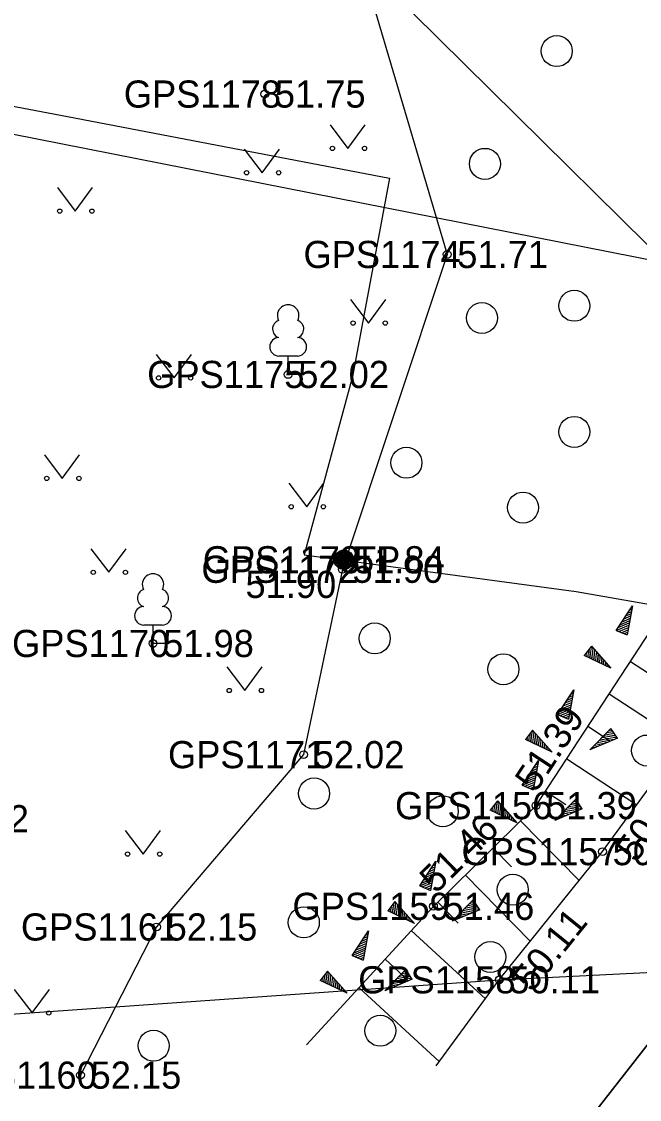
# Model space of a CAD drawing. Extents: x 551623 to 559850, y 6561220 to 6567135.
# Drawn here: x 555279.67 to 555295.62, y 6565104.55 to 6565132.34 of the extents above; entities that cross this region are included whole.
import ezdxf

# ---------------------------------------------------------------- set-up
doc = ezdxf.new("R2010")
doc.units = 0
for name, color, linetype in [('HALJASTUS', 7, 'Continuous'), ('KORGUS-EH2000', 7, 'Continuous'), ('KPOHULIIN', 7, 'Continuous'), ('MOOTKORG-EH2000', 7, 'Continuous'), ('MOOTMPUNKT', 7, 'Continuous'), ('MOOTNR', 7, 'Continuous'), ('MOOTPIIR', 7, 'Continuous'), ('MPKAABEL', 7, 'Continuous'), ('PIIR', 7, 'Continuous'), ('POST', 7, 'Continuous'), ('PUU', 7, 'Continuous'), ('RELJEEF', 7, 'Continuous'), ('VEEKOGU', 7, 'Continuous')]:
    doc.layers.add(name, color=color, linetype=linetype)

msp = doc.modelspace()

# ---------------------------------------------------------------- linework, layer by layer
at = {"layer": 'HALJASTUS'}
for p, q in [((555287.629, 6565129.68), (555288.093, 6565129.073)), ((555288.093, 6565129.073), (555288.538, 6565129.68)), ((555285.413, 6565129.051), (555285.876, 6565128.445)), ((555285.876, 6565128.445), (555286.322, 6565129.051)), ((555280.592, 6565128.061), (555281.055, 6565127.455)), ((555281.055, 6565127.455), (555281.501, 6565128.061)), ((555288.162, 6565125.176), (555288.626, 6565124.569)), ((555288.626, 6565124.569), (555289.071, 6565125.176)), ((555283.142, 6565123.76), (555283.605, 6565123.154)), ((555283.605, 6565123.154), (555284.051, 6565123.76)), ((555280.256, 6565121.169), (555280.719, 6565120.562)), ((555280.719, 6565120.562), (555281.165, 6565121.169)), ((555286.564, 6565120.438), (555287.028, 6565119.832)), ((555287.028, 6565119.832), (555287.473, 6565120.438)), ((555281.456, 6565118.748), (555281.919, 6565118.141)), ((555281.919, 6565118.141), (555282.365, 6565118.748)), ((555284.966, 6565115.7), (555285.43, 6565115.094)), ((555285.43, 6565115.094), (555285.875, 6565115.7)), ((555282.342, 6565111.482), (555282.805, 6565110.875)), ((555282.805, 6565110.875), (555283.251, 6565111.482)), ((555279.476, 6565107.385), (555279.94, 6565106.778)), ((555279.94, 6565106.778), (555280.385, 6565107.385))]:
    msp.add_line(p, q, dxfattribs=at)
msp.add_lwpolyline([(555284.462, 6565140.172), (555288.412, 6565133.905), (555290.653, 6565126.338), (555287.948, 6565118.22), (555286.947, 6565113.44), (555283.151, 6565108.996), (555281.188, 6565105.176)], dxfattribs=at)
for centre, radius in [((555293.482, 6565131.583), 0.4), ((555287.692, 6565129.073), 0.055), ((555288.52, 6565129.073), 0.055), ((555291.628, 6565128.674), 0.4), ((555285.475, 6565128.445), 0.055), ((555286.304, 6565128.445), 0.055), ((555280.654, 6565127.455), 0.055), ((555281.483, 6565127.455), 0.055), ((555293.935, 6565125.014), 0.4), ((555291.551, 6565124.7), 0.4), ((555288.225, 6565124.569), 0.055), ((555289.054, 6565124.569), 0.055), ((555283.204, 6565123.154), 0.055), ((555284.033, 6565123.154), 0.055), ((555293.935, 6565121.761), 0.4), ((555289.601, 6565120.966), 0.4), ((555280.318, 6565120.562), 0.055), ((555281.147, 6565120.562), 0.055), ((555292.611, 6565119.81), 0.4), ((555286.627, 6565119.832), 0.055), ((555287.456, 6565119.832), 0.055), ((555281.518, 6565118.141), 0.055), ((555282.347, 6565118.141), 0.055), ((555288.783, 6565116.437), 0.4), ((555292.105, 6565115.642), 0.4), ((555285.029, 6565115.094), 0.055), ((555285.858, 6565115.094), 0.055), ((555295.813, 6565113.546), 0.4), ((555287.218, 6565112.438), 0.4), ((555290.54, 6565111.98), 0.4), ((555282.404, 6565110.875), 0.055), ((555283.233, 6565110.875), 0.055), ((555292.346, 6565109.956), 0.4), ((555286.953, 6565109.113), 0.4), ((555291.768, 6565108.222), 0.4), ((555280.368, 6565106.778), 0.055), ((555288.927, 6565106.319), 0.4), ((555283.076, 6565105.933), 0.4)]:
    msp.add_circle(centre, radius, dxfattribs=at)
at = {"layer": 'KORGUS-EH2000'}
for centre in [(555285.945, 6565130.474), (555290.653, 6565126.338), (555287.948, 6565118.22), (555286.947, 6565113.44), (555292.947, 6565112.125), (555294.663, 6565110.939), (555290.299, 6565109.527), (555283.151, 6565108.996), (555291.997, 6565107.634)]:
    msp.add_circle(centre, 0.1, dxfattribs=at)
at = {"layer": 'KPOHULIIN'}
msp.add_lwpolyline([(555148.701, 6565153.258), (555226.644, 6565139.855), (555319.309, 6565121.586)], dxfattribs=at)
at = {"layer": 'MOOTMPUNKT'}
for centre in [(555285.945, 6565130.474), (555290.653, 6565126.338), (555286.549, 6565123.244), (555287.987, 6565118.465), (555287.948, 6565118.22), (555283.06, 6565116.307), (555286.947, 6565113.44), (555292.947, 6565112.125), (555294.663, 6565110.939), (555290.299, 6565109.527), (555283.151, 6565108.996), (555291.997, 6565107.634), (555281.188, 6565105.176)]:
    msp.add_circle(centre, 0.1, dxfattribs=at)
at = {"layer": 'MOOTPIIR'}
for points in [[(555413.205, 6565364.686), (555411.398, 6565356.944), (555410.509, 6565353.99), (555403.362, 6565318.45), (555395.536, 6565279.368), (555391.508, 6565263.981), (555383.916, 6565230.577), (555382.951, 6565225.646), (555372.87, 6565176.08), (555365.309, 6565137.46), (555362.029, 6565125.507), (555350.887, 6565123.214), (555338.917, 6565119.711), (555317.832, 6565119.44), (555315.051, 6565120.092), (555299.831, 6565122.632), (555288.412, 6565133.905), (555268.035, 6565138.732)], [(555277.06, 6565106.584), (555291.997, 6565107.634), (555301.148, 6565108.092), (555306.213, 6565106.197), (555323.296, 6565105.89), (555333.487, 6565106.241), (555356.962, 6565110.39), (555361.341, 6565109.384), (555360.57, 6565097.42), (555361.028, 6565065.554), (555365.185, 6565047.016), (555370.617, 6565028.127), (555373.301, 6565030.391), (555378.184, 6565031.737), (555374.131, 6565047.919), (555372.342, 6565056.308), (555369.586, 6565071.741), (555368.642, 6565086.186), (555368.745, 6565100.14), (555369.594, 6565112.287), (555371.354, 6565124), (555373.306, 6565135.548), (555376.11, 6565151.678), (555380.814, 6565174.027)]]:
    msp.add_lwpolyline(points, dxfattribs=at)
at = {"layer": 'MPKAABEL'}
for points in [[(555269.268, 6565132.087), (555280.849, 6565129.896), (555289.168, 6565128.301), (555288.207, 6565123.189), (555286.959, 6565118.589), (555293.983, 6565117.646), (555314.575, 6565114.056), (555318.957, 6565113.003), (555321.807, 6565112.117), (555325.273, 6565112.143), (555332.929, 6565112.906), (555340.125, 6565114.391), (555343.407, 6565113.766), (555346.209, 6565112.481)], [(555286.959, 6565118.589), (555293.983, 6565117.646), (555314.575, 6565114.056), (555318.957, 6565113.003), (555321.807, 6565112.117), (555325.273, 6565112.143)]]:
    msp.add_lwpolyline(points, dxfattribs=at)
at = {"layer": 'PIIR'}
for points in [[(555261.42, 6565218.27), (555289.11, 6565186.6), (555315.28, 6565149.09), (555315.73, 6565134.86), (555310.07, 6565124.47), (555303.59, 6565115.89), (555291.54, 6565100.48), (555288.85, 6565092.31), (555275.41, 6565088.83)], [(555307.03, 6564911.6), (555306.58, 6564943.93), (555301.69, 6564959.19), (555297.89, 6564966.44), (555284.62, 6565010.72), (555286.82, 6565022.41), (555298.08, 6565033.06), (555323.9, 6565035.68), (555337.29, 6565046.66), (555339.51, 6565058.58), (555324.46, 6565074.96), (555295.15, 6565083.63), (555289.83, 6565088.53), (555288.85, 6565092.31), (555291.54, 6565100.48), (555303.59, 6565115.89), (555332.81, 6565116.31), (555363.12, 6565123.58), (555362.78, 6565120.42), (555360.57, 6565097.42), (555361.28, 6565065.55), (555382.57, 6564990.22), (555410.7, 6564895.66)]]:
    msp.add_lwpolyline(points, dxfattribs=at)
at = {"layer": 'POST'}
for radius in [0.25, 0.225, 0.2, 0.175, 0.15, 0.125, 0.1, 0.075, 0.05, 0.025]:
    msp.add_circle((555287.987, 6565118.465), radius, dxfattribs=at)
at = {"layer": 'PUU'}
for p, q in [((555286.789, 6565123.719), (555286.309, 6565123.719)), ((555286.549, 6565123.244), (555286.549, 6565123.719)), ((555286.929, 6565123.244), (555286.549, 6565123.244)), ((555283.3, 6565116.782), (555282.82, 6565116.782)), ((555283.06, 6565116.307), (555283.06, 6565116.782)), ((555283.44, 6565116.307), (555283.06, 6565116.307))]:
    msp.add_line(p, q, dxfattribs=at)
for centre, radius, start, end in [((555286.549, 6565124.764), 0.277, 332.5799, 207.4201), ((555286.379, 6565124.416), 0.233, 109.0217, 253.1415), ((555286.719, 6565124.416), 0.233, 286.8508, 70.9859), ((555286.312, 6565123.956), 0.238, 90.0016, 269.3953), ((555286.786, 6565123.956), 0.238, 270.6047, 89.9984), ((555283.06, 6565117.827), 0.277, 332.5799, 207.4201), ((555282.89, 6565117.479), 0.233, 109.0217, 253.1415), ((555283.23, 6565117.479), 0.233, 286.8508, 70.9859), ((555282.823, 6565117.019), 0.238, 90.0016, 269.3953), ((555283.298, 6565117.019), 0.238, 270.6047, 89.9984)]:
    msp.add_arc(centre, radius, start, end, dxfattribs=at)
at = {"layer": 'RELJEEF'}
for p, q in [((555295.018, 6565116.64), (555295.438, 6565117.28)), ((555295.218, 6565116.94), (555295.388, 6565117.015)), ((555295.268, 6565117.015), (555295.398, 6565117.075)), ((555295.438, 6565117.28), (555295.298, 6565116.525)), ((555295.313, 6565117.09), (555295.413, 6565117.13)), ((555295.363, 6565117.165), (555295.423, 6565117.19)), ((555295.413, 6565117.24), (555295.433, 6565117.25)), ((555295.018, 6565116.64), (555295.343, 6565116.78)), ((555295.068, 6565116.715), (555295.353, 6565116.835)), ((555295.118, 6565116.79), (555295.368, 6565116.895)), ((555295.168, 6565116.865), (555295.293, 6565116.92)), ((555295.293, 6565116.92), (555295.378, 6565116.955)), ((555295.018, 6565116.64), (555295.298, 6565116.525)), ((555295.018, 6565116.64), (555295.018, 6565116.64)), ((555295.083, 6565116.615), (555295.333, 6565116.72)), ((555295.148, 6565116.585), (555295.323, 6565116.66)), ((555295.218, 6565116.56), (555295.313, 6565116.6)), ((555295.283, 6565116.535), (555295.298, 6565116.54)), ((555294.376, 6565116.24), (555294.191, 6565116)), ((555294.331, 6565116.185), (555294.366, 6565115.915)), ((555294.376, 6565116.24), (555294.881, 6565115.67)), ((555294.376, 6565116.24), (555294.421, 6565115.89)), ((555294.376, 6565116.24), (555294.376, 6565116.24)), ((555294.436, 6565116.175), (555294.476, 6565115.865)), ((555294.881, 6565115.67), (555294.191, 6565116)), ((555294.201, 6565116.015), (555294.206, 6565115.995)), ((555294.246, 6565116.07), (555294.261, 6565115.97)), ((555294.291, 6565116.13), (555294.316, 6565115.945)), ((555294.496, 6565116.105), (555294.531, 6565115.84)), ((555294.556, 6565116.04), (555294.571, 6565115.9)), ((555294.571, 6565115.9), (555294.586, 6565115.81)), ((555294.611, 6565115.97), (555294.641, 6565115.785)), ((555294.671, 6565115.905), (555294.691, 6565115.76)), ((555294.731, 6565115.835), (555294.746, 6565115.735)), ((555294.791, 6565115.77), (555294.801, 6565115.705)), ((555294.851, 6565115.7), (555294.856, 6565115.68)), ((555295.383, 6565115.843), (555295.966, 6565115.46)), ((555293.501, 6565114.472), (555293.921, 6565115.112)), ((555293.921, 6565115.112), (555293.781, 6565114.357)), ((555293.896, 6565115.072), (555293.916, 6565115.082)), ((555293.701, 6565114.772), (555293.871, 6565114.847)), ((555293.751, 6565114.847), (555293.881, 6565114.907)), ((555293.776, 6565114.752), (555293.861, 6565114.787)), ((555293.796, 6565114.922), (555293.896, 6565114.962)), ((555293.846, 6565114.997), (555293.906, 6565115.022)), ((555294.835, 6565115.006), (555296.734, 6565113.762)), ((555293.501, 6565114.472), (555293.826, 6565114.612)), ((555293.551, 6565114.547), (555293.836, 6565114.667)), ((555293.566, 6565114.447), (555293.816, 6565114.552)), ((555293.601, 6565114.622), (555293.851, 6565114.727)), ((555293.651, 6565114.697), (555293.776, 6565114.752)), ((555293.501, 6565114.472), (555293.781, 6565114.357)), ((555293.501, 6565114.472), (555293.501, 6565114.472)), ((555293.631, 6565114.417), (555293.806, 6565114.492)), ((555293.701, 6565114.392), (555293.796, 6565114.432)), ((555293.766, 6565114.367), (555293.781, 6565114.372)), ((555292.859, 6565114.071), (555292.674, 6565113.831)), ((555292.774, 6565113.961), (555292.799, 6565113.776)), ((555292.814, 6565114.016), (555292.849, 6565113.746)), ((555292.859, 6565114.071), (555293.364, 6565113.501)), ((555292.859, 6565114.071), (555292.904, 6565113.721)), ((555292.859, 6565114.071), (555292.859, 6565114.071)), ((555292.919, 6565114.006), (555292.959, 6565113.696)), ((555294.286, 6565114.17), (555294.843, 6565113.805)), ((555294.339, 6565113.566), (555294.879, 6565114.111)), ((555295.009, 6565113.916), (555294.744, 6565113.971)), ((555294.969, 6565113.976), (555294.784, 6565114.011)), ((555294.929, 6565114.036), (555294.829, 6565114.056)), ((555294.889, 6565114.096), (555294.869, 6565114.096)), ((555295.049, 6565113.861), (555294.879, 6565114.111)), ((555293.364, 6565113.501), (555292.674, 6565113.831)), ((555292.684, 6565113.846), (555292.689, 6565113.826)), ((555292.729, 6565113.901), (555292.744, 6565113.801)), ((555292.979, 6565113.936), (555293.014, 6565113.671)), ((555293.039, 6565113.871), (555293.054, 6565113.731)), ((555293.054, 6565113.731), (555293.069, 6565113.641)), ((555293.094, 6565113.801), (555293.124, 6565113.616)), ((555293.154, 6565113.736), (555293.174, 6565113.591)), ((555295.049, 6565113.861), (555294.339, 6565113.566)), ((555294.549, 6565113.651), (555294.444, 6565113.671)), ((555294.629, 6565113.686), (555294.489, 6565113.716)), ((555294.714, 6565113.721), (555294.529, 6565113.756)), ((555294.664, 6565113.781), (555294.574, 6565113.801)), ((555294.879, 6565113.791), (555294.614, 6565113.841)), ((555294.964, 6565113.826), (555294.659, 6565113.886)), ((555294.799, 6565113.756), (555294.664, 6565113.781)), ((555295.049, 6565113.861), (555294.699, 6565113.926)), ((555295.049, 6565113.861), (555295.049, 6565113.861)), ((555293.214, 6565113.666), (555293.229, 6565113.566)), ((555293.274, 6565113.601), (555293.284, 6565113.536)), ((555293.334, 6565113.531), (555293.339, 6565113.511)), ((555294.379, 6565113.581), (555294.364, 6565113.586)), ((555294.464, 6565113.616), (555294.404, 6565113.631)), ((555292.592, 6565112.651), (555293.012, 6565113.291)), ((555293.012, 6565113.291), (555292.872, 6565112.536)), ((555292.887, 6565113.101), (555292.987, 6565113.141)), ((555292.937, 6565113.176), (555292.997, 6565113.201)), ((555292.987, 6565113.251), (555293.007, 6565113.261)), ((555293.738, 6565113.333), (555295.549, 6565112.147)), ((555292.642, 6565112.726), (555292.927, 6565112.846)), ((555292.692, 6565112.801), (555292.942, 6565112.906)), ((555292.742, 6565112.876), (555292.867, 6565112.931)), ((555292.792, 6565112.951), (555292.962, 6565113.026)), ((555292.842, 6565113.026), (555292.972, 6565113.086)), ((555292.867, 6565112.931), (555292.952, 6565112.966)), ((555292.592, 6565112.651), (555292.917, 6565112.791)), ((555292.592, 6565112.651), (555292.872, 6565112.536)), ((555292.592, 6565112.651), (555292.592, 6565112.651)), ((555292.657, 6565112.626), (555292.907, 6565112.731)), ((555292.722, 6565112.596), (555292.897, 6565112.671)), ((555292.792, 6565112.571), (555292.887, 6565112.611)), ((555292.857, 6565112.546), (555292.872, 6565112.551)), ((555293.19, 6565112.497), (555293.72, 6565112.15)), ((555293.43, 6565111.745), (555293.97, 6565112.29)), ((555294.14, 6565112.04), (555293.97, 6565112.29)), ((555291.95, 6565112.25), (555291.765, 6565112.01)), ((555292.455, 6565111.68), (555291.765, 6565112.01)), ((555291.775, 6565112.025), (555291.78, 6565112.005)), ((555291.82, 6565112.08), (555291.835, 6565111.98)), ((555291.865, 6565112.14), (555291.89, 6565111.955)), ((555291.905, 6565112.195), (555291.94, 6565111.925)), ((555291.95, 6565112.25), (555292.455, 6565111.68)), ((555291.95, 6565112.25), (555291.995, 6565111.9)), ((555291.95, 6565112.25), (555291.95, 6565112.25)), ((555292.01, 6565112.185), (555292.05, 6565111.875)), ((555292.07, 6565112.115), (555292.105, 6565111.85)), ((555292.13, 6565112.05), (555292.145, 6565111.91)), ((555294.14, 6565112.04), (555293.43, 6565111.745)), ((555293.97, 6565111.97), (555293.705, 6565112.02)), ((555294.055, 6565112.005), (555293.75, 6565112.065)), ((555294.14, 6565112.04), (555293.79, 6565112.105)), ((555294.1, 6565112.095), (555293.835, 6565112.15)), ((555294.06, 6565112.155), (555293.875, 6565112.19)), ((555294.02, 6565112.215), (555293.92, 6565112.235)), ((555293.98, 6565112.275), (555293.96, 6565112.275)), ((555294.14, 6565112.04), (555294.14, 6565112.04)), ((555292.145, 6565111.91), (555292.16, 6565111.82)), ((555292.185, 6565111.98), (555292.215, 6565111.795)), ((555292.245, 6565111.915), (555292.265, 6565111.77)), ((555292.305, 6565111.845), (555292.32, 6565111.745)), ((555292.365, 6565111.78), (555292.375, 6565111.715)), ((555292.55, 6565111.736), (555294.062, 6565110.195)), ((555293.47, 6565111.76), (555293.455, 6565111.765)), ((555293.555, 6565111.795), (555293.495, 6565111.81)), ((555293.64, 6565111.83), (555293.535, 6565111.85)), ((555293.72, 6565111.865), (555293.58, 6565111.895)), ((555293.805, 6565111.9), (555293.62, 6565111.935)), ((555293.755, 6565111.96), (555293.665, 6565111.98)), ((555293.89, 6565111.935), (555293.755, 6565111.96)), ((555292.425, 6565111.71), (555292.43, 6565111.69)), ((555291.836, 6565111.036), (555292.315, 6565110.548)), ((555289.944, 6565110.053), (555290.364, 6565110.693)), ((555290.364, 6565110.693), (555290.224, 6565109.938)), ((555290.339, 6565110.653), (555290.359, 6565110.663)), ((555290.144, 6565110.353), (555290.314, 6565110.428)), ((555290.194, 6565110.428), (555290.324, 6565110.488)), ((555290.219, 6565110.333), (555290.304, 6565110.368)), ((555290.239, 6565110.503), (555290.339, 6565110.543)), ((555290.289, 6565110.578), (555290.349, 6565110.603)), ((555289.944, 6565110.053), (555290.269, 6565110.193)), ((555289.994, 6565110.128), (555290.279, 6565110.248)), ((555290.009, 6565110.028), (555290.259, 6565110.133)), ((555290.044, 6565110.203), (555290.294, 6565110.308)), ((555290.074, 6565109.998), (555290.249, 6565110.073)), ((555290.094, 6565110.278), (555290.219, 6565110.333)), ((555291.123, 6565110.335), (555292.798, 6565108.627)), ((555289.944, 6565110.053), (555290.224, 6565109.938)), ((555289.944, 6565110.053), (555289.944, 6565110.053)), ((555290.144, 6565109.973), (555290.239, 6565110.013)), ((555290.209, 6565109.948), (555290.224, 6565109.953)), ((555289.303, 6565109.652), (555289.118, 6565109.413)), ((555289.218, 6565109.543), (555289.243, 6565109.357)), ((555289.258, 6565109.598), (555289.293, 6565109.328)), ((555289.303, 6565109.652), (555289.808, 6565109.083)), ((555289.303, 6565109.652), (555289.348, 6565109.303)), ((555289.303, 6565109.652), (555289.303, 6565109.652)), ((555289.363, 6565109.588), (555289.403, 6565109.277)), ((555289.423, 6565109.518), (555289.458, 6565109.253)), ((555290.409, 6565109.635), (555290.936, 6565109.098)), ((555290.782, 6565109.147), (555291.322, 6565109.692)), ((555291.492, 6565109.442), (555291.142, 6565109.508)), ((555291.452, 6565109.498), (555291.187, 6565109.553)), ((555291.412, 6565109.558), (555291.227, 6565109.593)), ((555291.372, 6565109.617), (555291.272, 6565109.638)), ((555291.332, 6565109.678), (555291.312, 6565109.678)), ((555291.492, 6565109.442), (555291.322, 6565109.692)), ((555289.808, 6565109.083), (555289.118, 6565109.413)), ((555289.128, 6565109.428), (555289.133, 6565109.407)), ((555289.173, 6565109.482), (555289.188, 6565109.383)), ((555289.483, 6565109.453), (555289.498, 6565109.312)), ((555289.498, 6565109.312), (555289.513, 6565109.223)), ((555289.538, 6565109.383), (555289.568, 6565109.197)), ((555289.598, 6565109.317), (555289.618, 6565109.173)), ((555289.658, 6565109.248), (555289.673, 6565109.147)), ((555291.492, 6565109.442), (555290.782, 6565109.147)), ((555290.992, 6565109.232), (555290.887, 6565109.253)), ((555291.072, 6565109.268), (555290.932, 6565109.298)), ((555291.157, 6565109.303), (555290.972, 6565109.338)), ((555291.107, 6565109.362), (555291.017, 6565109.383)), ((555291.322, 6565109.373), (555291.057, 6565109.423)), ((555291.407, 6565109.407), (555291.102, 6565109.468)), ((555291.242, 6565109.338), (555291.107, 6565109.362)), ((555291.492, 6565109.442), (555291.492, 6565109.442)), ((555289.718, 6565109.183), (555289.728, 6565109.117)), ((555289.778, 6565109.112), (555289.783, 6565109.093)), ((555290.822, 6565109.163), (555290.807, 6565109.168)), ((555290.907, 6565109.197), (555290.847, 6565109.213)), ((555288.204, 6565108.257), (555288.624, 6565108.897)), ((555288.454, 6565108.632), (555288.584, 6565108.692)), ((555288.624, 6565108.897), (555288.484, 6565108.142)), ((555288.499, 6565108.707), (555288.599, 6565108.747)), ((555288.549, 6565108.782), (555288.609, 6565108.807)), ((555288.599, 6565108.857), (555288.619, 6565108.867)), ((555289.726, 6565108.904), (555291.639, 6565107.146)), ((555288.204, 6565108.257), (555288.529, 6565108.397)), ((555288.254, 6565108.332), (555288.539, 6565108.452)), ((555288.304, 6565108.407), (555288.554, 6565108.512)), ((555288.354, 6565108.482), (555288.479, 6565108.537)), ((555288.404, 6565108.557), (555288.574, 6565108.632)), ((555288.479, 6565108.537), (555288.564, 6565108.572)), ((555288.204, 6565108.257), (555288.484, 6565108.142)), ((555288.204, 6565108.257), (555288.204, 6565108.257)), ((555288.269, 6565108.232), (555288.519, 6565108.337)), ((555288.334, 6565108.202), (555288.509, 6565108.277)), ((555288.404, 6565108.177), (555288.499, 6565108.217)), ((555288.469, 6565108.152), (555288.484, 6565108.157)), ((555289.05, 6565108.168), (555289.648, 6565107.618)), ((555287.563, 6565107.856), (555287.378, 6565107.616)), ((555287.563, 6565107.856), (555288.068, 6565107.286)), ((555287.563, 6565107.856), (555287.608, 6565107.506)), ((555287.563, 6565107.856), (555287.563, 6565107.856)), ((555289.042, 6565107.351), (555289.582, 6565107.896)), ((555289.632, 6565107.821), (555289.532, 6565107.841)), ((555289.592, 6565107.881), (555289.572, 6565107.881)), ((555289.752, 6565107.646), (555289.582, 6565107.896)), ((555288.068, 6565107.286), (555287.378, 6565107.616)), ((555287.388, 6565107.631), (555287.393, 6565107.611)), ((555287.433, 6565107.686), (555287.448, 6565107.586)), ((555287.478, 6565107.746), (555287.503, 6565107.561)), ((555287.518, 6565107.801), (555287.553, 6565107.531)), ((555287.623, 6565107.791), (555287.663, 6565107.481)), ((555287.683, 6565107.721), (555287.718, 6565107.456)), ((555287.743, 6565107.656), (555287.758, 6565107.516)), ((555287.798, 6565107.586), (555287.828, 6565107.401)), ((555289.752, 6565107.646), (555289.042, 6565107.351)), ((555289.367, 6565107.566), (555289.277, 6565107.586)), ((555289.582, 6565107.576), (555289.317, 6565107.626)), ((555289.667, 6565107.611), (555289.362, 6565107.671)), ((555289.502, 6565107.541), (555289.367, 6565107.566)), ((555289.752, 6565107.646), (555289.402, 6565107.711)), ((555289.712, 6565107.701), (555289.447, 6565107.756)), ((555289.672, 6565107.761), (555289.487, 6565107.796)), ((555289.752, 6565107.646), (555289.752, 6565107.646)), ((555287.758, 6565107.516), (555287.773, 6565107.426)), ((555287.858, 6565107.521), (555287.878, 6565107.376)), ((555287.918, 6565107.451), (555287.933, 6565107.351)), ((555287.978, 6565107.386), (555287.988, 6565107.321)), ((555288.038, 6565107.316), (555288.043, 6565107.296)), ((555288.373, 6565107.432), (555290.449, 6565105.524)), ((555289.082, 6565107.366), (555289.067, 6565107.371)), ((555289.167, 6565107.401), (555289.107, 6565107.416)), ((555289.252, 6565107.436), (555289.147, 6565107.456)), ((555289.332, 6565107.471), (555289.192, 6565107.501)), ((555289.417, 6565107.506), (555289.232, 6565107.541))]:
    msp.add_line(p, q, dxfattribs=at)
msp.add_lwpolyline([(555287.02, 6565105.959), (555290.299, 6565109.527), (555292.947, 6565112.125), (555299.831, 6565122.632)], dxfattribs=at)
at = {"layer": 'VEEKOGU'}
msp.add_lwpolyline([(555290.37, 6565105.416), (555291.997, 6565107.634), (555294.663, 6565110.939), (555303.207, 6565122.581)], dxfattribs=at)

# ---------------------------------------------------------------- texts
at = {"layer": 'KORGUS-EH2000'}
for s, p in [(' 51.75', (555285.945, 6565130.124)), (' 51.71', (555290.653, 6565125.988)), (' 51.90', (555285.187, 6565117.48)), (' 52.02', (555286.947, 6565113.09)), (' 52.15', (555283.151, 6565108.646))]:
    msp.add_text(s, height=0.7, dxfattribs=at).set_placement(p)
for s, rotation, p in [(' 51.39', 56.7677, (555292.8, 6565112.221)), (' 50.13', 53.7237, (555295.368, 6565110.422)), (' 51.46', 44.4538, (555290.177, 6565109.652)), (' 50.11', 51.1116, (555292.678, 6565107.085))]:
    msp.add_text(s, height=0.7, rotation=rotation, dxfattribs=at).set_placement(p)
at = {"layer": 'MOOTKORG-EH2000'}
for s, p in [(' 51.75', (555285.945, 6565130.124)), (' 51.71', (555290.653, 6565125.988)), (' 52.02', (555286.549, 6565122.894)), (' 51.84', (555287.987, 6565118.115)), (' 51.90', (555287.948, 6565117.87)), (' 51.98', (555283.06, 6565115.957)), (' 52.02', (555286.947, 6565113.09)), (' 51.39', (555292.947, 6565111.775)), (' 52.02', (555277.255, 6565111.438)), (' 50.13', (555294.663, 6565110.589)), (' 51.46', (555290.299, 6565109.178)), (' 52.15', (555283.151, 6565108.646)), (' 50.11', (555291.997, 6565107.284)), (' 52.15', (555281.188, 6565104.826))]:
    msp.add_text(s, height=0.7, dxfattribs=at).set_placement(p)
at = {"layer": 'MOOTNR'}
for s, p in [('GPS1178 ', (555282.306, 6565130.124)), ('GPS1174 ', (555286.944, 6565125.988)), ('GPS1175 ', (555282.909, 6565122.894)), ('GPS1173 ', (555284.347, 6565118.115)), ('GPS1172 ', (555284.308, 6565117.87)), ('GPS1170 ', (555279.421, 6565115.957)), ('GPS1171 ', (555283.447, 6565113.09)), ('GPS1156 ', (555289.307, 6565111.775)), ('GPS1157 ', (555291.023, 6565110.589)), ('GPS1159 ', (555286.66, 6565109.178)), ('GPS1161 ', (555279.651, 6565108.646)), ('GPS1158 ', (555288.357, 6565107.284)), ('GPS1160 ', (555277.549, 6565104.826))]:
    msp.add_text(s, height=0.7, dxfattribs=at).set_placement(p)
at = {"layer": 'POST'}
msp.add_text(' TP', height=0.7, dxfattribs=at).set_placement((555287.987, 6565118.115))

doc.saveas('drawing.dxf')
